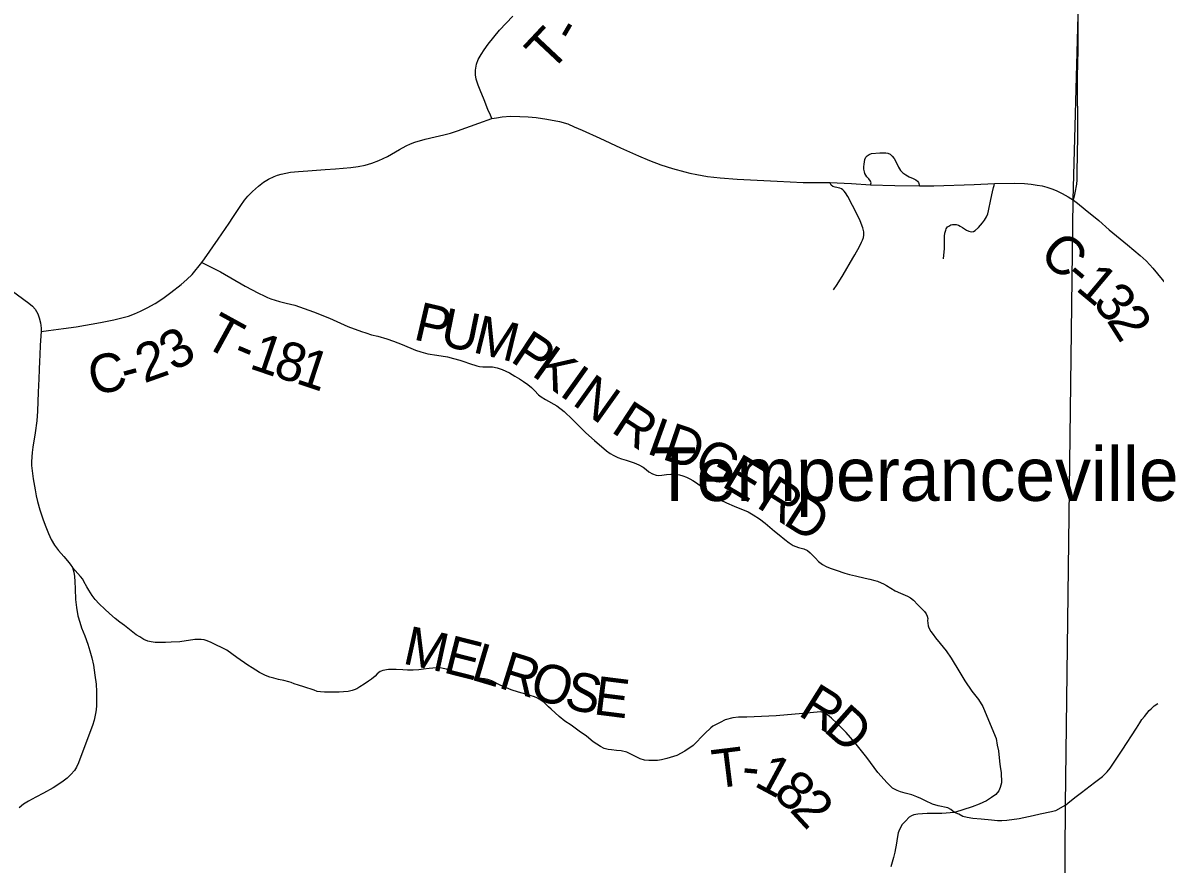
# Model space of a CAD drawing. Extents: x 0 to 191, y 0 to 55.
# Drawn here: x 24.492 to 26.995, y 11.729 to 13.589 of the extents above; entities that cross this region are included whole.
import ezdxf

# ---------------------------------------------------------------- set-up
doc = ezdxf.new("R2010")
doc.units = 0
for name, color, linetype in [('GM_X_County_Road', 7, 'Continuous'), ('GM_X_County_Road_Text', 7, 'Continuous'), ('GM_X_Township_Road', 7, 'Continuous'), ('GM_X_Township_Road_Text', 7, 'Continuous'), ('GM_X_Township_Text', 7, 'Continuous'), ('GM_X_Unincorporated_Text', 7, 'Continuous')]:
    doc.layers.add(name, color=color, linetype=linetype)

msp = doc.modelspace()

# ---------------------------------------------------------------- linework, layer by layer
at = {"layer": 'GM_X_County_Road'}
for points in [[(24.5334, 12.9063), (24.5493, 12.9082), (24.5825, 12.9124), (24.6106, 12.9167), (24.6642, 12.9263), (24.6938, 12.9321), (24.7261, 12.9402), (24.7393, 12.9452), (24.7532, 12.951), (24.7679, 12.9586), (24.7853, 12.9683), (24.8026, 12.9793), (24.8201, 12.992), (24.8428, 13.0102), (24.8551, 13.0207), (24.867, 13.0322), (24.8887, 13.0589), (24.8943, 13.067), (24.9246, 13.1103), (24.9486, 13.1453), (24.9567, 13.1578), (24.9671, 13.1733), (24.9745, 13.1847), (24.9828, 13.196), (24.9901, 13.2049), (25, 13.2155), (25.0133, 13.2271), (25.0245, 13.2361), (25.0355, 13.2429), (25.0485, 13.2489), (25.0557, 13.2512), (25.064, 13.2536), (25.074, 13.2559), (25.0846, 13.2579), (25.1021, 13.2597), (25.1225, 13.2612), (25.1609, 13.2639), (25.1835, 13.2657), (25.2176, 13.2686), (25.2336, 13.2707), (25.2495, 13.274), (25.2643, 13.2783), (25.2797, 13.2837), (25.2988, 13.2927), (25.3251, 13.3079), (25.3396, 13.3162), (25.3498, 13.3207), (25.3592, 13.3247), (25.3818, 13.3314), (25.4043, 13.336), (25.4233, 13.3406), (25.4381, 13.3447), (25.453, 13.3493), (25.5007, 13.3662), (25.5291, 13.3768), (25.5393, 13.3785), (25.5517, 13.3803), (25.5705, 13.3819), (25.5913, 13.3812), (25.6091, 13.3803), (25.6268, 13.3788), (25.6506, 13.3756), (25.6784, 13.3703), (25.6968, 13.3646), (25.7112, 13.3586), (25.7291, 13.3508), (25.7675, 13.3335), (25.8137, 13.3121), (25.8534, 13.2945), (25.8772, 13.2841), (25.9027, 13.2745), (25.9281, 13.2664), (25.9559, 13.2588), (25.9669, 13.2561), (25.9821, 13.2527), (26.0059, 13.2489), (26.0337, 13.2458), (26.0714, 13.2428), (26.1594, 13.2384), (26.2173, 13.2355), (26.2759, 13.2352), (26.3238, 13.2329), (26.3659, 13.2303), (26.4199, 13.2287), (26.4743, 13.2278), (26.5061, 13.2283), (26.5946, 13.2307), (26.6402, 13.2332), (26.6845, 13.2336), (26.706, 13.2328), (26.7211, 13.2314), (26.7343, 13.2293), (26.745, 13.2278), (26.7556, 13.2253), (26.7663, 13.2216), (26.7764, 13.2177), (26.7895, 13.2113), (26.8023, 13.2039), (26.8142, 13.1961)], [(26.8142, 13.1961), (26.8234, 13.1894), (26.8404, 13.1754), (26.8701, 13.1511), (26.8929, 13.1311), (26.9336, 13.0974), (26.9616, 13.0739), (26.9746, 13.062), (26.9827, 13.0534), (26.9894, 13.0457), (27.0204, 13.0086), (27.0384, 12.9866), (27.0678, 12.9526), (27.0867, 12.9297), (27.0933, 12.9214), (27.1048, 12.9063)], [(24.4448, 13.014), (24.5063, 12.9689), (24.5139, 12.9618), (24.5202, 12.9552), (24.5262, 12.9451), (24.5292, 12.9364), (24.532, 12.9251), (24.5332, 12.9138), (24.5334, 12.9063), (24.5314, 12.8757), (24.5301, 12.8538), (24.5297, 12.8406), (24.5289, 12.8224), (24.528, 12.8015), (24.5266, 12.7721), (24.5252, 12.7301), (24.5235, 12.7085), (24.5204, 12.6823), (24.5152, 12.6508), (24.5134, 12.639), (24.5126, 12.6294), (24.512, 12.6183), (24.5123, 12.6097), (24.5159, 12.5807), (24.5201, 12.5559), (24.5223, 12.5432), (24.5251, 12.5303), (24.5304, 12.5124), (24.5375, 12.4903), (24.5437, 12.4742), (24.5498, 12.4594), (24.5557, 12.4463), (24.5625, 12.434), (24.5671, 12.4278), (24.5714, 12.4223), (24.5836, 12.4089), (24.5918, 12.3992), (24.5977, 12.3917), (24.6023, 12.3843), (24.6056, 12.3744), (24.6072, 12.3651), (24.608, 12.3538), (24.6084, 12.3375), (24.6092, 12.3142), (24.6112, 12.2965), (24.6143, 12.2779), (24.6186, 12.2635), (24.6225, 12.2515), (24.626, 12.2425), (24.6297, 12.234), (24.6367, 12.215), (24.6413, 12.2008), (24.6455, 12.1852), (24.6489, 12.1686), (24.6521, 12.1467), (24.655, 12.1265), (24.6558, 12.1108), (24.6559, 12.0799), (24.6551, 12.07), (24.6538, 12.0619), (24.6504, 12.0471), (24.6466, 12.0355), (24.6385, 12.0144), (24.6162, 11.9533), (24.6116, 11.9432), (24.607, 11.9361), (24.5992, 11.9273), (24.5906, 11.9193), (24.5787, 11.9101), (24.56, 11.898), (24.5384, 11.8857), (24.5213, 11.877), (24.5052, 11.8684), (24.494, 11.8618), (24.4846, 11.8536)]]:
    msp.add_lwpolyline(points, dxfattribs=at)
at = {"layer": 'GM_X_Township_Road'}
for points in [[(25.5291, 13.3768), (25.5263, 13.3844), (25.5203, 13.3969), (25.512, 13.4178), (25.5032, 13.4393), (25.4988, 13.4501), (25.4946, 13.4633), (25.493, 13.4734), (25.4928, 13.4832), (25.4952, 13.4966), (25.4992, 13.507), (25.5055, 13.5179), (25.5122, 13.5285), (25.5213, 13.5407), (25.5463, 13.5718), (25.5758, 13.6027)], [(26.8142, 13.1961), (26.8174, 13.209), (26.8179, 13.2127), (26.8214, 13.2317), (26.8224, 13.2415), (26.8228, 13.254), (26.8233, 13.3014), (26.8241, 13.3332), (26.8238, 13.3769), (26.8232, 13.4319), (26.8234, 13.4664), (26.8243, 13.5009), (26.825, 13.5258), (26.8247, 13.5648), (26.8245, 13.5987)], [(26.3659, 13.2303), (26.367, 13.2348), (26.3659, 13.2385), (26.3622, 13.2438), (26.3577, 13.2482), (26.3535, 13.2549), (26.3523, 13.2589), (26.3513, 13.2645), (26.3512, 13.2698), (26.3515, 13.2758), (26.3523, 13.2811), (26.3536, 13.2862), (26.3557, 13.2914), (26.3587, 13.2945), (26.3628, 13.2975), (26.3681, 13.2996), (26.3862, 13.3007), (26.3998, 13.3009), (26.4044, 13.2999), (26.4091, 13.2977), (26.4135, 13.2936), (26.4179, 13.288), (26.4217, 13.2818), (26.4278, 13.2694), (26.4321, 13.2621), (26.4374, 13.257), (26.4441, 13.252), (26.451, 13.2482), (26.4602, 13.2444), (26.466, 13.2415), (26.4699, 13.2383), (26.472, 13.2351), (26.4743, 13.2278)], [(26.284, 12.9985), (26.2921, 13.0098), (26.3056, 13.031), (26.327, 13.0683), (26.3311, 13.0752), (26.3416, 13.0936), (26.3461, 13.1033), (26.3484, 13.1078), (26.3505, 13.1136), (26.3512, 13.1192), (26.3508, 13.1264), (26.3486, 13.1354), (26.3427, 13.1505), (26.3365, 13.1649), (26.3159, 13.2041), (26.3109, 13.2124), (26.308, 13.2163), (26.3048, 13.2191), (26.3015, 13.2214), (26.2978, 13.2228), (26.2881, 13.2248), (26.2827, 13.2263), (26.279, 13.2297), (26.2759, 13.2352)], [(26.5275, 13.0667), (26.529, 13.0892), (26.5294, 13.1077), (26.5296, 13.1166), (26.5304, 13.1233), (26.532, 13.1301), (26.5334, 13.1333), (26.5359, 13.1371), (26.539, 13.1392), (26.5432, 13.1415), (26.547, 13.1425), (26.5517, 13.1426), (26.5555, 13.1423), (26.5603, 13.1408), (26.5641, 13.1389), (26.569, 13.136), (26.578, 13.1302), (26.5835, 13.1276), (26.5888, 13.1266), (26.5936, 13.1274), (26.5974, 13.1294), (26.6043, 13.1362), (26.6133, 13.146), (26.6181, 13.1522), (26.6225, 13.1592), (26.6251, 13.1661), (26.6268, 13.1724), (26.6315, 13.1979), (26.6352, 13.215), (26.6378, 13.2241), (26.6389, 13.2286), (26.6402, 13.2332)], [(24.8887, 13.0589), (24.93, 13.0376), (24.9841, 13.0064), (25.0135, 12.991), (25.0258, 12.9846), (25.0332, 12.9814), (25.0411, 12.9782), (25.0599, 12.9727), (25.0746, 12.969), (25.0938, 12.9642), (25.1355, 12.9494), (25.1708, 12.9352), (25.2108, 12.9172), (25.241, 12.9059), (25.2505, 12.9028), (25.2636, 12.8991), (25.2774, 12.8957), (25.2972, 12.8902), (25.3118, 12.8851), (25.3311, 12.8775), (25.3606, 12.8652), (25.3725, 12.861), (25.3881, 12.8568), (25.4074, 12.8541), (25.4315, 12.8498), (25.4447, 12.8467), (25.4583, 12.8431), (25.4674, 12.8399), (25.4797, 12.8353), (25.4959, 12.8306), (25.5019, 12.829), (25.509, 12.8282), (25.531, 12.8277), (25.5406, 12.8255), (25.5519, 12.8219), (25.568, 12.8145), (25.5802, 12.8076), (25.5902, 12.8015), (25.5989, 12.7956), (25.6085, 12.7889), (25.6166, 12.7824), (25.6231, 12.7757), (25.632, 12.7665), (25.6382, 12.7616), (25.6477, 12.7556), (25.6731, 12.742), (25.6887, 12.7292), (25.7075, 12.7114), (25.7372, 12.6819), (25.7563, 12.6654), (25.7824, 12.6426), (25.7909, 12.6365), (25.799, 12.6319), (25.8073, 12.6279), (25.8158, 12.6251), (25.8259, 12.6221), (25.8439, 12.6158), (25.8543, 12.6115), (25.8638, 12.6063), (25.8701, 12.601), (25.8759, 12.5962), (25.8843, 12.5915), (25.8922, 12.5886), (25.8975, 12.5881), (25.9047, 12.5886), (25.9151, 12.5903), (25.9249, 12.5911), (25.9344, 12.5909), (25.9442, 12.5892), (25.9514, 12.5872), (25.959, 12.5841), (25.9664, 12.5803), (25.9733, 12.5766), (25.9792, 12.573), (25.9893, 12.5658), (26.0104, 12.5505), (26.0209, 12.5425), (26.0338, 12.5343), (26.0476, 12.5272), (26.0649, 12.5205), (26.0955, 12.5079), (26.1067, 12.5011), (26.1204, 12.492), (26.1334, 12.4824), (26.1537, 12.4652), (26.1637, 12.4568), (26.1763, 12.4465), (26.1858, 12.4392), (26.1953, 12.4334), (26.2009, 12.4311), (26.2071, 12.4291), (26.2182, 12.4258), (26.2266, 12.4219), (26.2328, 12.4171), (26.2442, 12.4051), (26.2508, 12.3976), (26.2599, 12.3909), (26.2677, 12.387), (26.2769, 12.3835), (26.2902, 12.3784), (26.3091, 12.3723), (26.3195, 12.3693), (26.3324, 12.3659), (26.3542, 12.361), (26.3646, 12.3591), (26.3758, 12.356), (26.3813, 12.3542), (26.3892, 12.3508), (26.3948, 12.3484), (26.4011, 12.3451), (26.4207, 12.3334), (26.4322, 12.328), (26.4478, 12.3212), (26.4544, 12.3173), (26.4606, 12.3121), (26.4705, 12.3018), (26.478, 12.2947), (26.4853, 12.2873), (26.4889, 12.2823), (26.4912, 12.2774), (26.4925, 12.2721), (26.4921, 12.2677), (26.4922, 12.2615), (26.4935, 12.2561), (26.4947, 12.2512), (26.4992, 12.2434), (26.5042, 12.2365), (26.5097, 12.2289), (26.5197, 12.2165), (26.5329, 12.2007), (26.5439, 12.1845), (26.5633, 12.1527), (26.5745, 12.1345), (26.5901, 12.1113), (26.6046, 12.0927), (26.6143, 12.0773), (26.6269, 12.0475), (26.6432, 12.0066), (26.6461, 11.9921), (26.6484, 11.9795), (26.6506, 11.9567), (26.6527, 11.9439), (26.6546, 11.9318), (26.6554, 11.9086), (26.6523, 11.8985), (26.6492, 11.8913), (26.6428, 11.8833), (26.6332, 11.8761), (26.622, 11.8694), (26.606, 11.8615), (26.5906, 11.8557), (26.5514, 11.8433), (26.5235, 11.8412), (26.4912, 11.8413), (26.4702, 11.8398), (26.4618, 11.8381), (26.4561, 11.8357), (26.4515, 11.8326), (26.4431, 11.8242), (26.4358, 11.8167), (26.4297, 11.8054), (26.4271, 11.7982), (26.4245, 11.7858), (26.4234, 11.7755), (26.4195, 11.7554), (26.4166, 11.7439), (26.4105, 11.7234)], [(25.2849, 12.1558), (25.2825, 12.1548), (25.2761, 12.1497), (25.2711, 12.1447), (25.263, 12.1377), (25.2565, 12.1332), (25.2472, 12.1265), (25.2377, 12.1207), (25.2307, 12.1168), (25.2253, 12.1145), (25.2207, 12.1129), (25.2118, 12.1109), (25.2017, 12.11), (25.1915, 12.1092), (25.1738, 12.1089), (25.1592, 12.1091), (25.1509, 12.1098), (25.1434, 12.111), (25.1363, 12.1133), (25.1135, 12.1212), (25.1018, 12.1247), (25.0927, 12.1278), (25.0861, 12.1302), (25.0809, 12.132), (25.0697, 12.1353), (25.058, 12.1375), (25.0476, 12.1398), (25.0383, 12.1424), (25.0289, 12.146), (25.0161, 12.1527), (25.0077, 12.1579), (24.9995, 12.1628), (24.9904, 12.1691), (24.9657, 12.1859), (24.9439, 12.2018), (24.9087, 12.2189), (24.9, 12.2226), (24.8934, 12.2249), (24.887, 12.2258), (24.8813, 12.2259), (24.8733, 12.2254), (24.8397, 12.2206), (24.8207, 12.2194), (24.8081, 12.2189), (24.795, 12.2186), (24.7851, 12.2191), (24.7766, 12.2201), (24.7691, 12.2219), (24.7601, 12.2256), (24.7512, 12.2311), (24.7435, 12.236), (24.7172, 12.2564), (24.707, 12.264), (24.697, 12.2719), (24.6846, 12.2827), (24.674, 12.2924), (24.6615, 12.3045), (24.653, 12.3136), (24.646, 12.3226), (24.6385, 12.3342), (24.6343, 12.3418), (24.6279, 12.3538), (24.6252, 12.3589), (24.6205, 12.3645), (24.6023, 12.3843)], [(26.5514, 11.8433), (26.5436, 11.8499), (26.5368, 11.8534), (26.5156, 11.8581), (26.5025, 11.8614), (26.4877, 11.8687), (26.4772, 11.8743), (26.4681, 11.8781), (26.4572, 11.882), (26.4424, 11.8858), (26.4319, 11.8888), (26.4245, 11.892), (26.4144, 11.8974), (26.4026, 11.9086), (26.3821, 11.9315), (26.358, 11.9647), (26.3315, 11.9982), (26.3123, 12.02), (26.2922, 12.0397), (26.28, 12.0517), (26.271, 12.0591), (26.264, 12.063), (26.2558, 12.0658), (26.2167, 12.0619), (26.1577, 12.0566), (26.0925, 12.0539), (26.0745, 12.0537), (26.0619, 12.0525), (26.0447, 12.0479), (26.0337, 12.0425), (26.0248, 12.0374), (26.0177, 12.0337), (26.013, 12.0304), (25.9996, 12.0182), (25.9739, 11.9912), (25.9554, 11.9787), (25.9379, 11.9695), (25.916, 11.9628), (25.9042, 11.96), (25.8952, 11.9583), (25.8872, 11.9582), (25.8758, 11.9582), (25.8668, 11.9591), (25.8566, 11.962), (25.8435, 11.9683), (25.8272, 11.9764), (25.815, 11.9794), (25.8047, 11.9803), (25.7938, 11.9815), (25.7862, 11.9828), (25.7776, 11.985), (25.7691, 11.989), (25.7533, 11.9997), (25.7383, 12.0119), (25.7219, 12.0231), (25.7042, 12.036), (25.6905, 12.0453), (25.678, 12.0556), (25.6688, 12.0638), (25.6601, 12.0713), (25.6543, 12.0768), (25.6447, 12.086), (25.6336, 12.0939), (25.6284, 12.097), (25.6235, 12.0991), (25.6041, 12.1049), (25.5878, 12.1095), (25.5722, 12.1145), (25.5479, 12.1247), (25.5291, 12.134), (25.5204, 12.1369), (25.5128, 12.1385), (25.4996, 12.14), (25.4854, 12.1403), (25.4793, 12.1406), (25.473, 12.1416), (25.4674, 12.1433), (25.4597, 12.1461), (25.4393, 12.1554), (25.4288, 12.1597), (25.4213, 12.1616), (25.4148, 12.1627), (25.4059, 12.1628), (25.3986, 12.1624), (25.391, 12.1616), (25.3784, 12.16), (25.3678, 12.1587), (25.3552, 12.158), (25.3426, 12.158), (25.3327, 12.1582), (25.318, 12.159), (25.301, 12.1592), (25.2885, 12.1572), (25.2849, 12.1558)], [(26.797, 11.8595), (26.8022, 11.8638), (26.8176, 11.8765), (26.8322, 11.8876), (26.861, 11.9098), (26.8787, 11.9229), (26.8824, 11.9263), (26.8885, 11.9328), (26.8956, 11.9416), (26.9002, 11.9481), (26.9219, 11.9807), (26.9537, 12.0299), (26.9606, 12.0413), (26.9656, 12.0484), (26.9711, 12.0557), (26.9763, 12.0621), (26.9819, 12.0683), (26.9861, 12.0727), (26.993, 12.0787), (27.0004, 12.0839)], [(26.797, 11.8595), (26.7745, 11.8472), (26.7659, 11.8449), (26.7409, 11.8394), (26.7251, 11.8362), (26.6943, 11.8294), (26.6673, 11.8254), (26.6562, 11.8245), (26.6465, 11.8248), (26.6329, 11.8266), (26.6101, 11.8288), (26.5921, 11.8301), (26.5797, 11.8322), (26.5698, 11.8344), (26.5607, 11.8393), (26.5514, 11.8433)]]:
    msp.add_lwpolyline(points, dxfattribs=at)
at = {"layer": 'GM_X_Township_Text'}
msp.add_lwpolyline([(26.7829, 9.7697), (26.7967, 11.8603), (26.8139, 13.1969), (26.8244, 13.6041), (26.8347, 14.7394), (26.8695, 15.9554), (26.8715, 16.1156), (26.8758, 16.3896), (26.8912, 16.8894), (26.8944, 17.0395), (26.8977, 17.0532), (26.8925, 17.2684), (26.8293, 17.269)], dxfattribs=at)

# ---------------------------------------------------------------- texts
at = {"layer": 'GM_X_County_Road_Text'}
for s, rotation, p in [('C', 317.4404, (26.7351, 13.0721)), ('-', 319.682, (26.7894, 13.0223)), ('1', 320.1295, (26.8167, 12.9992)), ('3', 310.2976, (26.8542, 12.9683)), ('2', 302.4516, (26.8863, 12.9307)), ('3', 30.5897, (24.8267, 12.8164)), ('2', 19.5484, (24.761, 12.7912)), ('C', 12.4183, (24.6477, 12.764)), ('-', 14.9304, (24.72, 12.78))]:
    msp.add_text(s, height=0.0852, rotation=rotation, dxfattribs=at).set_placement(p)
at = {"layer": 'GM_X_Township_Road_Text'}
for s, rotation, p in [('T', 46.8124, (25.6582, 13.4766)), ('-', 59.6296, (25.7142, 13.5397)), ('P', 346.8903, (25.3534, 12.8892)), ('T', 331.2438, (24.8878, 12.8764)), ('U', 348.4336, (25.4119, 12.8756)), ('M', 346.2188, (25.4845, 12.8607)), ('1', 341.1997, (24.9907, 12.8256)), ('P', 326.4694, (25.5673, 12.8418)), ('-', 337.1172, (24.9523, 12.8415)), ('8', 343.199, (25.0435, 12.8077)), ('1', 341.7329, (25.0932, 12.7927)), ('K', 324.5284, (25.6146, 12.8105)), ('I', 324.4714, (25.6756, 12.767)), ('N', 324.4739, (25.7041, 12.7466)), ('R', 326.8846, (25.7898, 12.6856)), ('I', 340.1701, (25.8677, 12.6378)), ('D', 341.4655, (25.9026, 12.6252)), ('G', 329.6872, (25.9695, 12.6033)), ('E', 329.2222, (26.0341, 12.5655)), ('R', 327.6479, (26.1108, 12.5197)), ('D', 327.5204, (26.1699, 12.4822)), ('M', 347.6016, (25.3297, 12.173)), ('E', 345.7361, (25.4193, 12.1533)), ('L', 343.4695, (25.4802, 12.1378)), ('R', 342.6944, (25.541, 12.1198)), ('O', 343.2581, (25.6087, 12.0987)), ('S', 346.7114, (25.686, 12.0756)), ('E', 352.8017, (25.7517, 12.0607)), ('R', 327.8722, (26.2034, 12.0598)), ('D', 318.4022, (26.2597, 12.0248)), ('T', 7.0681, (26.0212, 11.8961)), ('1', 331.7451, (26.1059, 11.9034)), ('-', 354.9434, (26.0797, 11.9039)), ('8', 318.0043, (26.1477, 11.8817)), ('2', 312.7253, (26.1853, 11.848))]:
    msp.add_text(s, height=0.0852, rotation=rotation, dxfattribs=at).set_placement(p)
at = {"layer": 'GM_X_Unincorporated_Text'}
msp.add_text('Temperanceville', height=0.118466, rotation=0, dxfattribs=at).set_placement((25.8846, 12.5318))

doc.saveas('drawing.dxf')
